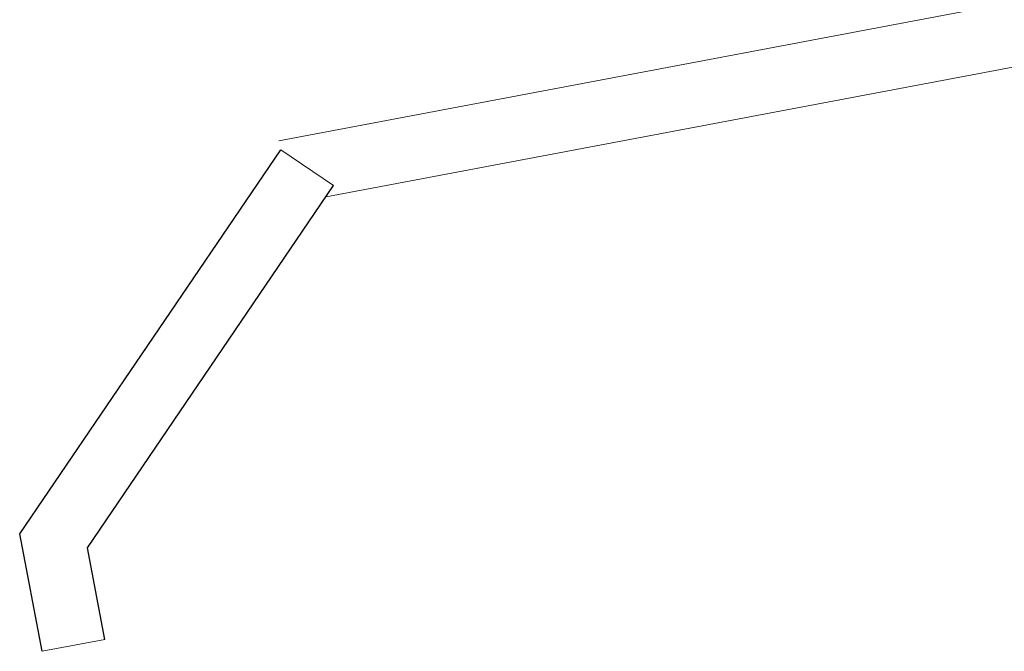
# Model space of a CAD drawing. Header units: metres. Extents: x -502 to 161, y -108 to 174.
# Tile 363 of 656: x -140.31 to -137.99, y -33.37 to -31.89. Entities that reach past the tile are written whole.
import ezdxf

# ---------------------------------------------------------------- set-up
doc = ezdxf.new("R2010")
doc.units = ezdxf.units.M
doc.header["$LTSCALE"] = 0.1
doc.layers.add('BRI31-005.05-5p02-Koordinierung Lageplan 4. BA ZOB West 2022-06-15', color=7, linetype='Continuous')

msp = doc.modelspace()

# ---------------------------------------------------------------- linework, layer by layer
at = {"layer": 'BRI31-005.05-5p02-Koordinierung Lageplan 4. BA ZOB West 2022-06-15', "color": 7, "linetype": 'Continuous', "lineweight": 13, "transparency": 33554687}
for p, q in [((-139.6929, -32.1938), (-139.5688, -32.2781)), ((-140.1055, -33.3434), (-140.2529, -33.3715))]:
    msp.add_line(p, q, dxfattribs=at)
at = {"layer": 'BRI31-005.05-5p02-Koordinierung Lageplan 4. BA ZOB West 2022-06-15', "color": 1, "linetype": 'Continuous', "lineweight": 18, "true_color": 0xff0000, "transparency": 33554687, "flags": 128}
msp.add_lwpolyline([(-139.5866, -32.3042), (-119.1502, -28.4427), (-119.178, -28.2953), (-139.697, -32.1725)], dxfattribs=at)
at = {"layer": 'BRI31-005.05-5p02-Koordinierung Lageplan 4. BA ZOB West 2022-06-15', "color": 1, "linetype": 'Continuous', "lineweight": 25, "true_color": 0xff0000, "transparency": 33554687, "flags": 128}
for points in [[(-140.2529, -33.3715), (-140.3055, -33.0955), (-139.6929, -32.1938)], [(-140.1055, -33.3434), (-140.1466, -33.1284), (-139.5688, -32.2781)]]:
    msp.add_lwpolyline(points, dxfattribs=at)

doc.saveas('drawing.dxf')
